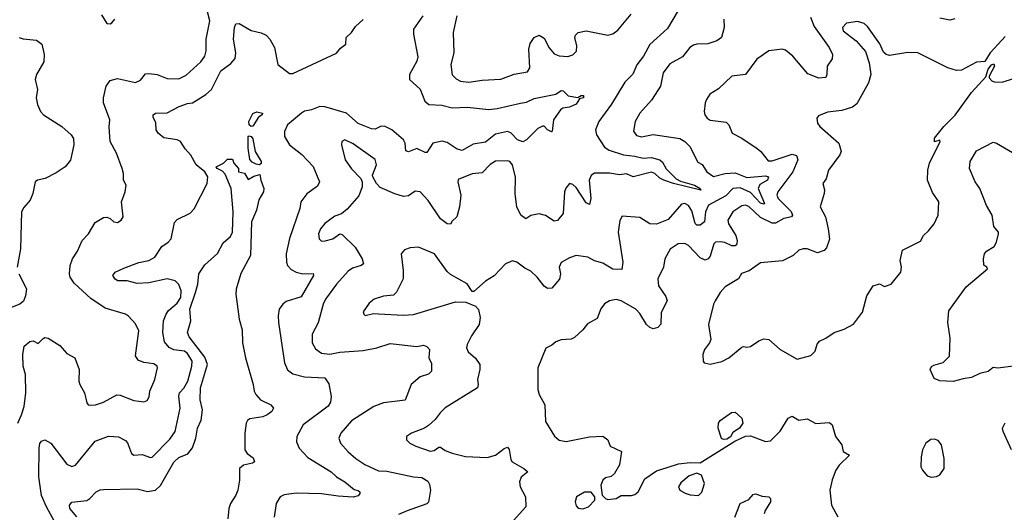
# Model space of a CAD drawing. Extents: x 2133461 to 2293071, y 753526 to 916327.
# Tile 294 of 459: x 2217344 to 2223221, y 866013 to 868952. Entities that reach past the tile are written whole.
import ezdxf

# ---------------------------------------------------------------- set-up
doc = ezdxf.new("R2010")
doc.units = 0

msp = doc.modelspace()

# ---------------------------------------------------------------- linework, layer by layer
at = {"layer": '0CON10XD'}
for points in [[(2218035.7, 866945.7), (2218055.8, 867095), (2218035, 867137.5), (2217993.9, 867183.9), (2217975.9, 867195.9), (2217855, 867230.6), (2217769, 867289), (2217670.3, 867380.3), (2217646.4, 867415), (2217641.1, 867435), (2217646.6, 867485), (2217658.9, 867525), (2217688.8, 867571.2), (2217718.1, 867635), (2217755.7, 867675), (2217795, 867742), (2217845, 867771.9), (2217865, 867774.4), (2217885, 867765.8), (2217906.2, 867745), (2217928.2, 867741.8), (2217950.8, 867755), (2217962.5, 867775), (2217952.5, 867865), (2217973.3, 867925), (2217980, 867965), (2217963.8, 867993.8), (2217963.8, 868035), (2217956.2, 868065), (2217921.2, 868155), (2217884.2, 868225), (2217877.9, 868312.1), (2217882.7, 868355), (2217845.5, 868455), (2217843.8, 868485), (2217860.5, 868555), (2217885, 868589.4), (2217928.3, 868601.7), (2218035, 868577.3), (2218065, 868591.9), (2218095, 868628.6), (2218115, 868631.5), (2218165, 868625.5), (2218225, 868600.5), (2218295, 868599.5), (2218338.8, 868621.2), (2218425, 868699.4), (2218448.6, 868735), (2218457.1, 868765), (2218456.9, 868835), (2218478.5, 868945), (2218465, 868998)], [(2217831.7, 868981.7), (2217865, 868930), (2217885, 868927.5), (2217895, 868932.5), (2217912.5, 868955)], [(2219750.5, 868975), (2219695.6, 868895), (2219694.5, 868865), (2219720.5, 868729.5), (2219714, 868705), (2219671.4, 868625), (2219670.8, 868595), (2219735, 868536.7), (2219762.3, 868465), (2219785.8, 868445.8), (2219862.8, 868442.8), (2219925, 868425.8), (2220015, 868429.6), (2220144.6, 868415.4), (2220195, 868421.5), (2220334, 868454), (2220370, 868460), (2220415, 868481.4), (2220545, 868507.5), (2220575, 868530), (2220588.3, 868528.3), (2220617, 868497), (2220675, 868486.7), (2220695, 868500), (2220710, 868500), (2220710, 868485), (2220685, 868480), (2220665, 868447.5), (2220625, 868430.9), (2220585, 868424.4), (2220571.4, 868415), (2220530, 868355), (2220522.5, 868287.5), (2220517.5, 868282.5), (2220495, 868293.8), (2220475, 868317.5), (2220465, 868317.5), (2220437.5, 868302.5), (2220369.1, 868235), (2220346.4, 868223.6), (2220315, 868234.3), (2220276.4, 868276.4), (2220255, 868283.9), (2220185, 868269.6), (2220125, 868221.5), (2220051.4, 868208.6), (2219985, 868172), (2219955, 868178.8), (2219895, 868219.7), (2219865, 868228.1), (2219810.6, 868215), (2219775, 868159.2), (2219765, 868158.6), (2219715, 868182.7), (2219665, 868164.4), (2219649.2, 868169.2), (2219645.3, 868215), (2219634.6, 868235), (2219565.4, 868295), (2219525, 868315.6), (2219502.6, 868317.4), (2219465, 868298.9), (2219445, 868300.9), (2219365, 868332.6), (2219295, 868394.2), (2219165, 868432.7), (2219135, 868433.6), (2219085, 868413.7), (2219045, 868406), (2219026.9, 868395), (2218942, 868325), (2218925.8, 868284.2), (2218924.3, 868255), (2218955, 868206.2), (2219028.3, 868148.3), (2219095, 868076), (2219134.4, 867985), (2219121.7, 867958.3), (2219057.7, 867912.3), (2219023.1, 867865), (2219015.6, 867825), (2218953.9, 867646.1), (2218935.5, 867555), (2218936.3, 867506.3), (2218943.5, 867485), (2218965, 867461.8), (2218995, 867446.2), (2219035, 867435.3), (2219095, 867436.9), (2219098.6, 867425), (2219025, 867298.6), (2218935, 867271.5), (2218914.4, 867255), (2218893.5, 867225), (2218886.5, 867185), (2218888.2, 867145), (2218924.6, 866904.6), (2218942.4, 866862.4), (2218975, 866838.5), (2219045, 866820.9), (2219165, 866816.2), (2219189.9, 866779.9), (2219204, 866705), (2219199.9, 866670.1), (2219185, 866645.7), (2219035.7, 866535), (2218999.2, 866465), (2218995.8, 866434.2), (2219012.9, 866395), (2219065, 866340), (2219204.3, 866254.3), (2219235, 866224.5), (2219284.7, 866194.7), (2219340, 866150), (2219365, 866144.3), (2219374.3, 866135), (2219374.3, 866125), (2219365, 866112.5), (2219335, 866104.5), (2219245, 866109.2), (2219145, 866123.6), (2218995, 866128.2), (2218921.9, 866118.1), (2218898.1, 866105), (2218874.4, 866065), (2218863.6, 865985)], [(2221275, 869007.3), (2221210.3, 868899.7), (2221105.8, 868804.2), (2221066.7, 868733.3), (2221027.7, 868682.3), (2221004.2, 868625.8), (2220955, 868579.6), (2220877.1, 868447.1), (2220800.9, 868345), (2220781.5, 868295), (2220785.9, 868265), (2220835, 868191.1), (2220863, 868173), (2220948, 868145), (2221015, 868138.4), (2221065, 868125.8), (2221115, 868130), (2221165, 868116.2), (2221181.4, 868101.4), (2221202, 868062), (2221262.8, 868002.8), (2221289.1, 867989.1), (2221372.5, 867965), (2221405, 867945.6), (2221408.8, 867935), (2221245.7, 867975), (2221188.5, 867995), (2221165, 868005.7), (2221135, 868034.4), (2221115, 868041.3), (2221006.3, 868013.7), (2220965, 868032), (2220925, 868025.7), (2220865, 868035.4), (2220774.4, 868035.6), (2220755, 868021.5), (2220742.7, 867995), (2220753.1, 867885), (2220745, 867850), (2220725, 867860), (2220665, 867950), (2220645, 867968.6), (2220625, 867974), (2220603, 867947), (2220595.6, 867925), (2220587.5, 867795), (2220555, 867753.8), (2220535, 867750), (2220483.1, 867783.1), (2220445, 867793.5), (2220395.6, 867784.4), (2220365, 867763.3), (2220335, 867786), (2220311.8, 867835), (2220302, 867912), (2220303.1, 868013.1), (2220285.6, 868085.6), (2220270, 868105), (2220255, 868110.8), (2220185, 868107.1), (2220151.7, 868088.3), (2220105, 868037.5), (2220045, 868032.9), (2219962, 867998), (2219960, 867985), (2219977.5, 867905), (2219970, 867835), (2219952.5, 867775), (2219925, 867750), (2219915, 867732.5), (2219895, 867733.3), (2219855, 867763.8), (2219782.3, 867872.3), (2219735, 867924.3), (2219705, 867929.4), (2219665, 867901.1), (2219635, 867897.3), (2219582.6, 867912.6), (2219495, 867950), (2219473.3, 867975), (2219451.2, 868015), (2219450, 868025), (2219473.1, 868085), (2219465, 868118), (2219335, 868211.4), (2219284, 868236), (2219266.7, 868225), (2219264.1, 868205.9), (2219287.5, 868115), (2219325, 868062), (2219380, 868005), (2219388.8, 867985), (2219388, 867955), (2219368.3, 867901.7), (2219298.9, 867821.1), (2219265, 867793.8), (2219225, 867780), (2219165, 867735.8), (2219140, 867705), (2219128.6, 867675), (2219130.8, 867645), (2219145, 867630.8), (2219168.3, 867631.7), (2219213.8, 867645), (2219255, 867674), (2219269.7, 867669.7), (2219345.8, 867595), (2219388.6, 867525), (2219395.8, 867495), (2219383.3, 867485), (2219330.7, 867469.3), (2219305, 867452.2), (2219235.5, 867375), (2219169.2, 867285), (2219154.6, 867255), (2219126.2, 867143.8), (2219090.5, 867075), (2219090, 867025), (2219109.1, 866989.1), (2219145, 866963.5), (2219195, 866956.2), (2219255, 866968.2), (2219395, 866978.9), (2219475, 866994.6), (2219555, 867019.6), (2219715, 867002.5), (2219755, 867010.8), (2219775, 867002), (2219790, 866985), (2219787.1, 866935), (2219801.7, 866901.7), (2219802, 866855), (2219783.4, 866836.6), (2219735, 866821.4), (2219680, 866775), (2219645, 866682), (2219515, 866666.9), (2219458.6, 866645), (2219325, 866559.2), (2219261.9, 866485), (2219250, 866455), (2219260, 866425), (2219305, 866374.4), (2219350, 866335), (2219405, 866299.1), (2219485, 866260.9), (2219535, 866258.4), (2219695, 866223.9), (2219745, 866220), (2219780, 866200), (2219790.1, 866180.1), (2219796, 866146), (2219785, 866074.6), (2219775, 866063.5), (2219657.7, 866022.3), (2219605, 865999.2)], [(2219953.3, 868975), (2219932.2, 868875), (2219935.5, 868755), (2219918, 868685), (2219925, 868623.3), (2219949.7, 868599.7), (2219975, 868585.8), (2220025, 868578.1), (2220105, 868591.5), (2220215, 868596.2), (2220295, 868627.7), (2220375, 868640), (2220388.2, 868665), (2220382.5, 868775), (2220390.7, 868809.3), (2220415, 868846.2), (2220445, 868858.8), (2220475, 868841.2), (2220503.8, 868783.8), (2220535, 868748.6), (2220565, 868735.7), (2220615, 868732.9), (2220645, 868742), (2220666.8, 868763.2), (2220670, 868795), (2220658, 868845), (2220661.4, 868858.6), (2220677.5, 868875), (2220725, 868885.6), (2220855, 868860), (2220885, 868867.1), (2220915, 868889.1), (2220992.8, 868985)], [(2217649.1, 865779.1), (2217504.7, 866045), (2217473.6, 866113.6), (2217458.1, 866225), (2217460, 866395), (2217465, 866424), (2217475, 866438.5), (2217495.4, 866445.4), (2217530.8, 866425), (2217625, 866301.4), (2217655, 866285.6), (2217677.1, 866295), (2217795, 866438.1), (2217875, 866468.2), (2217935, 866463.5), (2217975, 866442.5), (2217987.2, 866427.2), (2218012.5, 866365), (2218025, 866354), (2218075, 866358.9), (2218125, 866340.8), (2218135, 866342.5), (2218240.5, 866449.5), (2218272.7, 866495), (2218301.5, 866635), (2218293.7, 866706.3), (2218298.9, 866725), (2218325, 866753.3), (2218347.9, 866795), (2218372.5, 866885), (2218373.8, 866915), (2218345, 866960), (2218327.1, 866975), (2218265, 866982.3), (2218236.7, 866996.7), (2218209.6, 867029.6), (2218198.7, 867085), (2218203.4, 867155), (2218218.9, 867195), (2218233.4, 867216.6), (2218285, 867260), (2218305.9, 867295), (2218308.7, 867335), (2218295, 867372.9), (2218272.5, 867395), (2218225, 867405.3), (2218115, 867381.8), (2218045, 867378.6), (2217986.1, 867393.9), (2217930, 867395), (2217913.6, 867403.6), (2217900, 867425), (2217914.2, 867445.8), (2217965, 867470), (2218055.8, 867504.2), (2218115, 867514.4), (2218150, 867535), (2218191.9, 867598.1), (2218231.4, 867625), (2218248.1, 867645), (2218268.1, 867741.9), (2218285, 867759.2), (2218361.4, 867798.6), (2218385, 867824.3), (2218463.8, 867975), (2218467.5, 868015), (2218449.6, 868045), (2218396.9, 868086.9), (2218365, 868144.2), (2218331.2, 868181.2), (2218303.3, 868225), (2218285, 868234.5), (2218205, 868248), (2218171.2, 868275), (2218159.2, 868295), (2218156.9, 868336.9), (2218141.2, 868371.2), (2218142, 868385), (2218155, 868394), (2218225, 868396.5), (2218296.6, 868433.4), (2218345, 868451.5), (2218375, 868455.6), (2218455, 868504.6), (2218489.1, 868535), (2218545, 868647.5), (2218605, 868690), (2218630.2, 868719.8), (2218634.6, 868755), (2218619.5, 868835), (2218627.1, 868905), (2218635, 868926.2), (2218655, 868930), (2218725, 868888.1), (2218785, 868874.3), (2218815, 868860), (2218838.1, 868835), (2218866.1, 868786.1), (2218885.6, 868685), (2218955, 868630.4), (2218975, 868630.9), (2219235, 868751.4), (2219258.5, 868781.5), (2219290.8, 868805), (2219293.1, 868845), (2219324.5, 868875), (2219348, 868912), (2219395, 868952.4)], [(2221546.4, 868955), (2221549.4, 868905), (2221531.9, 868845), (2221505, 868825.6), (2221451.5, 868808.5), (2221385, 868806.7), (2221365, 868800), (2221344, 868785), (2221300.3, 868729.7), (2221225, 868688.6), (2221185, 868633.8), (2221168.6, 868555), (2221137.5, 868505), (2221115, 868471.2), (2221046, 868395), (2221017.5, 868345), (2221007.7, 868287.7), (2221025, 868260.8), (2221055, 868252.9), (2221125, 868266), (2221285, 868244), (2221314.5, 868225), (2221344.8, 868194.8), (2221391.8, 868101.8), (2221418.2, 868088.2), (2221444.6, 868044.6), (2221485, 868017.1), (2221555, 868034.8), (2221615, 868038.9), (2221685, 868009.9), (2221795, 868020.6), (2221813.8, 868015), (2221808.3, 867995), (2221761.9, 867968.1), (2221750.7, 867945), (2221788.5, 867855), (2221785, 867850.9), (2221765, 867858), (2221705, 867920.9), (2221645, 867948.8), (2221601.3, 867945), (2221559.6, 867900.4), (2221454.3, 867845), (2221437.4, 867805), (2221431.5, 867745), (2221405, 867725.5), (2221385, 867726.9), (2221375.4, 867735.4), (2221355, 867811.9), (2221335, 867844.2), (2221315, 867855.8), (2221295, 867851.2), (2221215, 867759.5), (2221145, 867731.5), (2221105, 867733.6), (2221045, 867771.2), (2220940.6, 867779.4), (2220925.5, 867754.5), (2220917.1, 867685), (2220944.6, 867505.4), (2220938.8, 867461.2), (2220885, 867463.8), (2220825, 867498.5), (2220775, 867513.2), (2220735.2, 867535.2), (2220665, 867545.6), (2220625, 867531.4), (2220575, 867503.3), (2220564.2, 867475), (2220572.5, 867435), (2220566.6, 867403.4), (2220520.5, 867349.5), (2220495, 867349.2), (2220475, 867362), (2220433.3, 867415), (2220395, 867451.1), (2220359.1, 867469.1), (2220311.2, 867505), (2220285, 867512.9), (2220244.5, 867495.5), (2220175.5, 867424.5), (2220125, 867391.2), (2220055, 867331.2), (2220045, 867330), (2220015, 867376.7), (2219915, 867431.9), (2219895, 867449.4), (2219819.2, 867555), (2219725, 867594.4), (2219675, 867591.4), (2219641.3, 867578.7), (2219620.8, 867555), (2219633.6, 867455), (2219633.3, 867405), (2219593.8, 867326.2), (2219575, 867309.4), (2219515, 867302.9), (2219460, 867285), (2219429.7, 867260.3), (2219395, 867210), (2219397.5, 867195), (2219407, 867187), (2219455, 867200), (2219485, 867197.5), (2219635, 867188.9), (2219695, 867192.5), (2219945, 867268.1), (2220006.3, 867266.3), (2220065, 867242), (2220082.7, 867222.7), (2220092.9, 867175), (2220087.4, 867132.6), (2220041.1, 867065), (2220014.4, 867015), (2220010.6, 866995), (2220020.6, 866970.6), (2220065, 866932.9), (2220090, 866895), (2220090.8, 866865), (2220075.7, 866805.7), (2220080.8, 866775), (2220076, 866755), (2219884.4, 866635.6), (2219853.6, 866606.4), (2219825, 866566.2), (2219785, 866530.8), (2219760, 866515), (2219682.5, 866485), (2219652.5, 866465), (2219652.5, 866445), (2219672.5, 866425), (2219707.7, 866407.7), (2219795, 866378.9), (2219818.8, 866381.2), (2219845, 866401.4), (2219855, 866401.4), (2219882.8, 866382.8), (2219925.5, 866365.5), (2220005, 866346.5), (2220135, 866339.5), (2220185, 866354.5), (2220235, 866392.9), (2220255, 866401.2), (2220265, 866387.5), (2220275, 866327.5), (2220283.6, 866313.6), (2220353.3, 866275), (2220377.5, 866255), (2220337.7, 866222.3), (2220328, 866195), (2220332, 866165), (2220363.3, 866105), (2220366, 866045), (2220291.2, 865965)], [(2223225, 868851.2), (2223183.8, 868805), (2223136.2, 868755), (2223105, 868703.3), (2223055, 868698.8), (2222965, 868651.2), (2222935, 868648), (2222884.4, 868664.4), (2222705, 868754), (2222645, 868756.7), (2222535, 868738), (2222515, 868743.8), (2222498.8, 868758.8), (2222478.7, 868808.7), (2222405, 868911.2), (2222385, 868930), (2222345, 868940), (2222279.3, 868930.7), (2222255.7, 868905), (2222258.6, 868885), (2222335.7, 868825), (2222391.7, 868761.7), (2222414.2, 868695), (2222423.3, 868625), (2222411.1, 868575), (2222341.1, 868448.9), (2222315, 868429.4), (2222250.8, 868410.8), (2222165, 868400.8), (2222111.7, 868378.3), (2222102.5, 868365), (2222106.7, 868335), (2222120, 868315), (2222232.9, 868215), (2222246.2, 868165), (2222238.8, 868145), (2222171.4, 868055), (2222157.3, 868002.7), (2222137.5, 867975), (2222147.7, 867937.7), (2222145.8, 867915), (2222120.8, 867835), (2222153.8, 867775), (2222170, 867705), (2222176.6, 867643.4), (2222158.9, 867591.1), (2222145, 867574.3), (2222105, 867561.9), (2222045, 867584), (2222020, 867585), (2221995, 867576.2), (2221960, 867545), (2221897.2, 867512.8), (2221765, 867501.2), (2221697, 867453), (2221652.7, 867437.3), (2221633.9, 867406.1), (2221555, 867358.8), (2221524, 867325), (2221495.8, 867274.2), (2221485.9, 867254.1), (2221456.1, 867133.9), (2221468.8, 867045), (2221461.2, 867025), (2221432, 866985), (2221422, 866955), (2221423.3, 866915), (2221430, 866905), (2221465, 866896.7), (2221535, 866913.8), (2221576.7, 866935), (2221655, 866997.5), (2221665, 867002.5), (2221685, 866997.5), (2221705, 867002), (2221755, 867035.8), (2221785, 867047.5), (2221815, 867044), (2221883.3, 866985), (2221985, 866926.9), (2222065, 866948.6), (2222091.9, 866975), (2222103.1, 867016.9), (2222118.1, 867035), (2222155, 867051.8), (2222205, 867086.7), (2222264.5, 867105.5), (2222320, 867135), (2222375, 867206.7), (2222400.5, 867305), (2222437.5, 867365), (2222475, 867376.7), (2222505, 867360), (2222545, 867373.3), (2222603.3, 867445), (2222606.2, 867475), (2222598.8, 867515), (2222613.9, 867576.1), (2222719.5, 867630.5), (2222738.8, 867665), (2222768.7, 867691.3), (2222802, 867735), (2222826.2, 867785), (2222830.8, 867865), (2222791.7, 867921.7), (2222762.9, 867995), (2222763.6, 868055), (2222774.1, 868095.9), (2222838.8, 868225), (2222835, 868232.5), (2222805, 868222.5), (2222804, 868245), (2222858.8, 868315), (2222927.6, 868382.4), (2223025, 868518), (2223110, 868610), (2223124.1, 868655.9), (2223145, 868682.5), (2223157.5, 868687.5), (2223162.5, 868675), (2223130, 868615), (2223130, 868605), (2223146.7, 868586.7), (2223160.8, 868580.8), (2223208.6, 868578.6), (2223275, 868600.8)], [(2222064, 868966), (2222085, 868910.6), (2222175.5, 868785), (2222195.4, 868745), (2222192.4, 868717.6), (2222163.1, 868675), (2222162.2, 868625), (2222155, 868606), (2222113.7, 868603.7), (2222047.8, 868627.8), (2221958.9, 868735), (2221915, 868770), (2221895, 868775.8), (2221815, 868766.7), (2221744.5, 868715.5), (2221675.6, 868624.4), (2221594.5, 868615.5), (2221515, 868540), (2221463.4, 868506.6), (2221444.2, 868475), (2221435.8, 868455), (2221430, 868405), (2221433.8, 868385), (2221446.7, 868365), (2221465, 868352), (2221560.9, 868340.9), (2221576.1, 868323.9)], [(2222925, 868956.9), (2222895, 868948.5), (2222835, 868961.2)], [(2217341.2, 868845), (2217365, 868836.7), (2217445, 868829.6), (2217476.5, 868805), (2217491.2, 868745), (2217489.3, 868700.7), (2217445.7, 868625), (2217437.5, 868595), (2217450, 868535), (2217442.2, 868485), (2217450.6, 868445), (2217468.9, 868405), (2217485.6, 868385), (2217595, 868314.6), (2217651.1, 868265), (2217665, 868243.3), (2217667.2, 868205), (2217647.2, 868112.8), (2217615, 868073.8), (2217562.7, 868037.3), (2217495.8, 868004.2), (2217450, 867995), (2217437.5, 867985), (2217423.8, 867915), (2217406.2, 867875), (2217368.3, 867831.7), (2217356, 867805), (2217352.3, 867735), (2217349.5, 867585), (2217329.2, 867475)], [(2218725, 868314.4), (2218714.6, 868324.6), (2218712.2, 868345), (2218735, 868392), (2218758.8, 868401.2), (2218793.8, 868395), (2218790.8, 868385), (2218769.6, 868370.4), (2218735, 868317.1), (2218725, 868314.4)], [(2221576.1, 868323.9), (2221596.2, 868275), (2221654.2, 868244.2), (2221745, 868184), (2221768, 868165), (2221810.4, 868110.4), (2221835, 868109.5), (2221955, 868150.5), (2221980.7, 868140.7), (2221987.5, 868115), (2221959.2, 868045), (2221869.2, 867925), (2221862.5, 867905), (2221870.3, 867885), (2221948.3, 867808.3), (2221956.7, 867785), (2221950.8, 867775), (2221905, 867765.8), (2221855, 867737.7), (2221835, 867737.7), (2221765, 867771.2), (2221695, 867837.1), (2221675, 867844.4), (2221655, 867841.4), (2221600, 867805), (2221570.6, 867755), (2221574.5, 867735), (2221619.1, 867665), (2221627.2, 867635), (2221625, 867614), (2221615, 867603.3), (2221595, 867601.8), (2221552.2, 867622.2), (2221525, 867627.6), (2221498, 867625), (2221487.3, 867615), (2221465, 867541.4), (2221454.1, 867525.9), (2221435, 867517.3), (2221405, 867530.8), (2221335, 867604.4), (2221315, 867616.9), (2221275, 867615.7), (2221227, 867583), (2221194.2, 867525), (2221186, 867475), (2221152.9, 867405), (2221156.7, 867365), (2221201.5, 867301.5), (2221208.2, 867275), (2221172.1, 867205), (2221171.4, 867135), (2221152, 867115), (2221125, 867108.1), (2221105, 867115.7), (2221085, 867132.9), (2221045, 867199.4), (2221020.6, 867225), (2220935, 867275.6), (2220905, 867281.9), (2220865, 867274), (2220835, 867256.7), (2220812.1, 867227.9), (2220790.3, 867169.7), (2220732.2, 867137.8), (2220705, 867102), (2220655, 867055.7), (2220635, 867046.9), (2220575, 867042), (2220545, 867030), (2220520.5, 867009.5), (2220485, 866992.5), (2220436.7, 866875), (2220436, 866745), (2220444, 866715), (2220478.6, 866655), (2220482.9, 866555), (2220536.6, 866466.6), (2220565, 866442.9), (2220605.6, 866435.6), (2220745, 866463.5), (2220825, 866467.1), (2220853.8, 866445), (2220868, 866408), (2220936.1, 866376.1), (2220924.3, 866295.7), (2220894, 866245), (2220875, 866227.5), (2220841.1, 866218.9), (2220824.2, 866205), (2220812.5, 866175), (2220820, 866115), (2220840, 866095), (2220855, 866090), (2220903.9, 866096.1), (2220935, 866113.8), (2220995, 866114.4), (2221015, 866120), (2221035, 866136.2), (2221075, 866213.8), (2221145, 866260), (2221209.5, 866280.5), (2221277, 866303), (2221345, 866310), (2221405, 866307.5), (2221612.2, 866437.8), (2221676.6, 866466.6), (2221705, 866469.4), (2221795, 866435.8), (2221825, 866440), (2221883.7, 866496.3), (2221931.2, 866575), (2221953.9, 866586.1), (2221995, 866563.8), (2222045, 866571.4), (2222095, 866543.8), (2222178.3, 866548.3), (2222194, 866535), (2222214, 866465), (2222251.4, 866415), (2222258, 866375), (2222296.7, 866355), (2222235, 866293.5), (2222214.6, 866265), (2222193.2, 866206.8), (2222180, 866145), (2222189.4, 866055), (2222226.2, 865986.2)], [(2218775, 868086.9), (2218755, 868089.5), (2218731.9, 868101.9), (2218717.9, 868117.9), (2218708.9, 868185), (2218707, 868253), (2218711.2, 868258.8), (2218725, 868254), (2218735, 868241.2), (2218749.1, 868165), (2218785.4, 868105.4), (2218785, 868094), (2218775, 868086.9)], [(2223275, 866884.3), (2223183, 866873), (2223155, 866876.7), (2223125, 866852.5), (2223075, 866841.1), (2223025, 866817.8), (2222975, 866809.6), (2222915, 866792.9), (2222835, 866797.1), (2222802.1, 866812.1), (2222777.5, 866865), (2222787, 866883), (2222799.3, 866890.7), (2222855, 866906.2), (2222893.8, 866945), (2222897, 867053), (2222883.1, 867145), (2222889.4, 867215), (2222992.6, 867357.4), (2223120, 867465), (2223116.4, 867476.4), (2223098.3, 867488.3), (2223096.2, 867525), (2223102.5, 867555), (2223115, 867571.2), (2223160.3, 867599.7), (2223174.2, 867625), (2223186.2, 867675), (2223186, 867685), (2223159.1, 867719.1), (2223147.7, 867785), (2223113.6, 867843.6), (2223074.6, 867944.6), (2223047.5, 867985), (2223012.2, 868065), (2223016.7, 868105), (2223055, 868170), (2223155, 868222), (2223175, 868216), (2223270.3, 868160.3)], [(2217686.4, 865986.4), (2217644.3, 866035), (2217642, 866055), (2217655, 866073.3), (2217745, 866084.4), (2217762.5, 866095), (2217800, 866135), (2217825, 866148), (2217845, 866150), (2218045, 866153.7), (2218106.7, 866136.7), (2218155, 866144.8), (2218185, 866173.2), (2218265, 866312.2), (2218295, 866339.5), (2218347.2, 866362.8), (2218375, 866397.1), (2218396.6, 866455), (2218405.4, 866515), (2218427, 866563), (2218434.8, 866625), (2218421.6, 866685), (2218423.9, 866755), (2218464.4, 866895), (2218448.4, 866938.4), (2218355, 867060), (2218346, 867085), (2218366.1, 867155), (2218360.3, 867225), (2218393.6, 867323.6), (2218407.3, 867375), (2218413.4, 867436.6), (2218450.3, 867489.7), (2218525, 867557.5), (2218559.3, 867620.7), (2218602.4, 867657.6), (2218614.5, 867685), (2218617.5, 867805), (2218605.6, 867945.6), (2218570, 868030), (2218555, 868048.8), (2218523.8, 868065), (2218517.5, 868075), (2218560, 868095), (2218585, 868120), (2218615, 868120), (2218622.5, 868095), (2218650, 868065), (2218650, 868045), (2218686.4, 868036.4), (2218708.3, 867998.3), (2218742.6, 868017.4), (2218778.3, 868028.3), (2218782.9, 867995), (2218800.8, 867945), (2218800, 867925), (2218772.3, 867877.7), (2218756.8, 867815), (2218727.8, 867745), (2218722.5, 867545), (2218665, 867437.5), (2218636.9, 867345), (2218634.3, 867315), (2218654.2, 867165), (2218671.3, 867101.3), (2218674.4, 867025), (2218692, 866935), (2218738.8, 866775), (2218743.8, 866735), (2218753.8, 866715), (2218781.2, 866685), (2218843.3, 866655), (2218860, 866635), (2218849.2, 866615), (2218820.6, 866595), (2218795, 866583.4), (2218718.8, 866571.2), (2218705, 866561.4), (2218696.7, 866545), (2218688.1, 866485), (2218688, 866385), (2218701.2, 866365), (2218737.4, 866337.4), (2218745.8, 866315), (2218734.4, 866305.6), (2218680, 866295), (2218656.7, 866275), (2218657.1, 866205), (2218645.6, 866144.4), (2218634.2, 866115), (2218602, 866065), (2218592, 866035), (2218586.2, 865975)], [(2217339.2, 867435), (2217385.6, 867345.6), (2217380, 867305), (2217366.3, 867273.7), (2217345, 867254.4), (2217270, 867225)], [(2217333.3, 866545), (2217354.4, 866595), (2217370.3, 866645), (2217381.3, 866725), (2217380, 866835), (2217364.4, 866885), (2217362.9, 866955), (2217372, 867005), (2217405, 867032), (2217425, 867036.2), (2217455, 867020), (2217485, 867050.8), (2217495, 867055.8), (2217515, 867052.9), (2217585, 867007.5), (2217625, 866960.6), (2217674.5, 866934.5), (2217699.4, 866865), (2217697.5, 866795), (2217702.5, 866775), (2217731.1, 866725), (2217745.6, 866665.6), (2217753.3, 866655), (2217765, 866651.9), (2217796.6, 866653.4), (2217845, 866669.4), (2217925, 866714.2), (2217945, 866712.5), (2218025, 866680.8), (2218085, 866672), (2218105, 866680), (2218117, 866703), (2218120.6, 866735), (2218151.1, 866805), (2218167.1, 866875), (2218164, 866885), (2218145, 866898.6), (2218085, 866906.9), (2218051.1, 866921.1), (2218035.7, 866945.7)], [(2221545, 866446.9), (2221533.7, 866453.7), (2221512.7, 866515), (2221515.6, 866545), (2221525, 866560), (2221591.7, 866608.3), (2221615, 866610), (2221653.8, 866575), (2221659.2, 866545), (2221640, 866515), (2221600.5, 866489.5), (2221585.8, 866464.2), (2221565, 866450.4), (2221545, 866446.9)], [(2223264.4, 866385), (2223212.9, 866495), (2223210.8, 866515), (2223225, 866547.5)], [(2222785, 866223.3), (2222815, 866227.5), (2222835, 866237.5), (2222862.5, 866275), (2222862.5, 866335), (2222846.7, 866415), (2222825, 866442.5), (2222805, 866450), (2222783, 866447), (2222752.5, 866425), (2222732.5, 866385), (2222723.6, 866343.6), (2222723.3, 866285), (2222732.5, 866265), (2222760.7, 866230.7), (2222785, 866223.3)], [(2221395, 866113.8), (2221415, 866132.5), (2221432, 866185), (2221413.3, 866235), (2221385, 866246.2), (2221339.3, 866230.7), (2221290.2, 866189.8), (2221276, 866165), (2221283.8, 866145), (2221317, 866127), (2221345, 866117.5), (2221395, 866113.8)], [(2220705, 866034.3), (2220740, 866045), (2220776.2, 866085), (2220776.2, 866106.2), (2220755, 866133.3), (2220715, 866133.8), (2220666.7, 866105), (2220658.8, 866075), (2220665, 866052.5), (2220678.3, 866038.3), (2220705, 866034.3)], [(2221612.5, 865985), (2221644.2, 866065.8), (2221695, 866090), (2221721.2, 866118.8), (2221735, 866124), (2221775, 866108.8), (2221815.8, 866105.8), (2221826, 866095), (2221825.6, 866075), (2221792.7, 866025), (2221786.7, 866005)]]:
    msp.add_lwpolyline(points, dxfattribs=at)

doc.saveas('drawing.dxf')
